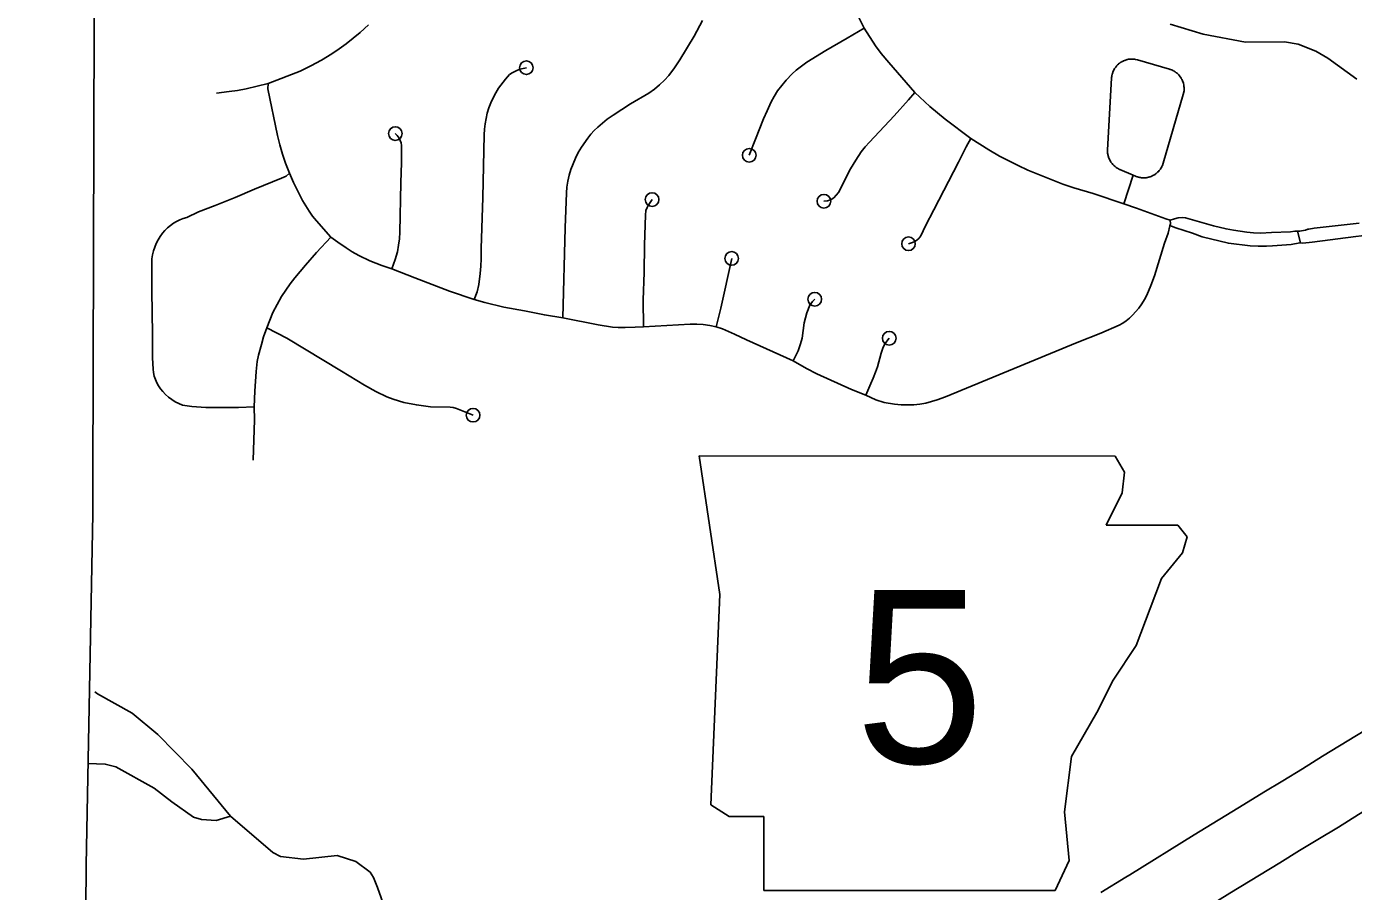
# Model space of a CAD drawing. Extents: x -19 to 366, y -4 to 359.
# Drawn here: x 145.551 to 146.47, y 184.607 to 185.206 of the extents above; entities that cross this region are included whole.
import ezdxf

# ---------------------------------------------------------------- set-up
doc = ezdxf.new("R2010")
doc.units = 0
for name, color, linetype in [('Level 10', 7, 'Continuous'), ('Level 2', 7, 'Continuous'), ('Level 21', 7, 'Continuous'), ('Level 33', 7, 'Continuous'), ('Level 35', 7, 'Continuous'), ('Level 60', 7, 'Continuous')]:
    doc.layers.add(name, color=color, linetype=linetype)

msp = doc.modelspace()

# ---------------------------------------------------------------- linework, layer by layer
at = {"layer": 'Level 10'}
msp.add_line((146.29512, 184.60617), (146.31249, 184.61676), dxfattribs=at)
for points in [[(146.31249, 184.61676), (146.31513, 184.61837), (146.35974, 184.646), (146.3943, 184.667), (146.40812, 184.67562), (146.42121, 184.68339), (146.43486, 184.69171), (146.44875, 184.70048), (146.48395, 184.72197), (146.4954, 184.72879), (146.50856, 184.737), (146.51763, 184.74309), (146.52218, 184.74706), (146.52599, 184.75109), (146.52661, 184.75193)], [(146.56443, 184.72344), (146.56232, 184.7206), (146.55502, 184.71287), (146.5465, 184.70545), (146.53431, 184.69725), (146.52004, 184.68835), (146.5084, 184.68142), (146.47373, 184.66025), (146.45982, 184.65147), (146.44561, 184.64281), (146.43273, 184.63517), (146.41912, 184.62668), (146.3845, 184.60564), (146.33991, 184.57802), (146.33711, 184.57631)]]:
    msp.add_lwpolyline(points, dxfattribs=at)
at = {"layer": 'Level 2'}
msp.add_lwpolyline([(145.59872, 185.53005), (145.59673, 184.89025), (145.59671, 184.86838), (145.59206, 184.62506), (145.58949, 184.26154)], dxfattribs=at)
at = {"layer": 'Level 21'}
for p, q in [((146.01686, 184.90867), (146.03128, 184.81254)), ((146.31164, 184.89745), (146.305, 184.90853)), ((146.31004, 184.88303), (146.31164, 184.89745)), ((146.29882, 184.86061), (146.31004, 184.88303)), ((146.34849, 184.86061), (146.29882, 184.86061)), ((146.3549, 184.85259), (146.34849, 184.86061)), ((146.35169, 184.84138), (146.3549, 184.85259)), ((146.33727, 184.82376), (146.35169, 184.84138)), ((146.32926, 184.80293), (146.33727, 184.82376)), ((146.03128, 184.81254), (146.02487, 184.66675)), ((146.31965, 184.7773), (146.32926, 184.80293)), ((146.30363, 184.75327), (146.31965, 184.7773)), ((146.29241, 184.73084), (146.30363, 184.75327)), ((146.27479, 184.7004), (146.29241, 184.73084)), ((146.26999, 184.66195), (146.27479, 184.7004)), ((146.02487, 184.66675), (146.03768, 184.65874)), ((146.03768, 184.65874), (146.06172, 184.65874)), ((146.06172, 184.65874), (146.06172, 184.60748)), ((146.27319, 184.6283), (146.26999, 184.66195)), ((146.26358, 184.60748), (146.27319, 184.6283)), ((146.06172, 184.60748), (146.26358, 184.60748))]:
    msp.add_line(p, q, dxfattribs=at)
msp.add_lwpolyline([(146.01686, 184.90867), (146.305, 184.90853)], dxfattribs=at)
at = {"layer": 'Level 33'}
for points in [[(146.13122, 185.20507), (146.12599, 185.21519), (146.11966, 185.23145), (146.11755, 185.23787), (146.11593, 185.2461), (146.11497, 185.25277), (146.11438, 185.25919), (146.114, 185.26766), (146.11325, 185.27472)], [(145.78778, 185.20721), (145.78192, 185.20195), (145.77723, 185.19803), (145.77239, 185.19426), (145.76745, 185.19065), (145.76239, 185.18719), (145.7552, 185.18295), (145.74784, 185.17898), (145.74032, 185.17529), (145.71825, 185.16663)], [(146.01914, 185.21024), (146.01342, 185.19957), (146.00357, 185.18296), (145.99989, 185.17747), (145.99591, 185.1722), (145.99276, 185.1689), (145.98944, 185.16577), (145.98598, 185.16282), (145.98194, 185.16004), (145.96933, 185.15247), (145.95725, 185.14476), (145.95319, 185.14185), (145.94667, 185.13651), (145.94414, 185.13414), (145.9418, 185.1316), (145.93963, 185.1289), (145.93527, 185.1225), (145.93313, 185.1188), (145.93119, 185.11497), (145.92948, 185.11104), (145.92799, 185.10702), (145.92685, 185.10305), (145.92593, 185.09901), (145.92527, 185.09492), (145.92485, 185.0908), (145.92404, 185.06655), (145.92239, 185.00424)], [(146.13122, 185.20507), (146.11942, 185.198), (146.10466, 185.18952), (146.09148, 185.18147), (146.08406, 185.17602), (146.0812, 185.1733), (146.07721, 185.16907), (146.07403, 185.16536), (146.07116, 185.16152), (146.06872, 185.1577), (146.06681, 185.15406), (146.0639, 185.14783), (146.06146, 185.14216), (146.05598, 185.12802), (146.05153, 185.11692)], [(146.16625, 185.16051), (146.14825, 185.18111), (146.14292, 185.1875), (146.13909, 185.1928), (146.13122, 185.20507)], [(146.31951, 185.18335), (146.31927, 185.18339), (146.31853, 185.18351), (146.3183, 185.18354), (146.31756, 185.1836), (146.3173, 185.18361), (146.31657, 185.18362), (146.31633, 185.18362), (146.31557, 185.18358), (146.31534, 185.18356), (146.31458, 185.18346), (146.31435, 185.18342), (146.31362, 185.18328), (146.31338, 185.18322), (146.31265, 185.18302), (146.31242, 185.18295), (146.31171, 185.18271), (146.31148, 185.18262), (146.3108, 185.18233), (146.31057, 185.18222), (146.30992, 185.18188), (146.30971, 185.18176), (146.30905, 185.18137), (146.30887, 185.18124), (146.30824, 185.18081), (146.30806, 185.18066), (146.30748, 185.18019), (146.30729, 185.18003), (146.30674, 185.17952), (146.30658, 185.17934), (146.30608, 185.1788), (146.30592, 185.17861), (146.30544, 185.17803), (146.3053, 185.17783), (146.30487, 185.17722), (146.30473, 185.17701), (146.30435, 185.17637), (146.30424, 185.17615), (146.3039, 185.17549), (146.30379, 185.17527), (146.3035, 185.17458), (146.30341, 185.17435), (146.30317, 185.17364), (146.30311, 185.17341), (146.30292, 185.17268), (146.30285, 185.17244), (146.30271, 185.17171), (146.30267, 185.17147), (146.3026, 185.17073), (146.30256, 185.17048), (146.29978, 185.12065), (146.29979, 185.1204), (146.29979, 185.11966), (146.2998, 185.11941), (146.29987, 185.11867), (146.29987, 185.11842), (146.29999, 185.11769), (146.30005, 185.11744), (146.30019, 185.11672), (146.30026, 185.11647), (146.30048, 185.11576), (146.30055, 185.11553), (146.30081, 185.11483), (146.30089, 185.1146), (146.30119, 185.11392), (146.30132, 185.1137), (146.30167, 185.11304), (146.30179, 185.11283), (146.30219, 185.1122), (146.30232, 185.11199), (146.30276, 185.11139), (146.30293, 185.1112), (146.3034, 185.11063), (146.30357, 185.11045), (146.30408, 185.10992), (146.30428, 185.10975), (146.30481, 185.10925), (146.30501, 185.10909), (146.30561, 185.10864), (146.30581, 185.10849), (146.30641, 185.10808), (146.30663, 185.10795), (146.30728, 185.10758), (146.3075, 185.10747), (146.30817, 185.10714), (146.30843, 185.10703), (146.31765, 185.1031)], [(146.31765, 185.1031), (146.31918, 185.10244), (146.31942, 185.10235), (146.31966, 185.10226), (146.32035, 185.10201), (146.32059, 185.10193), (146.32131, 185.10173), (146.32155, 185.10167), (146.32226, 185.10152), (146.32252, 185.10149), (146.32326, 185.10139), (146.3235, 185.10136), (146.32423, 185.10132), (146.3245, 185.10131), (146.32523, 185.10132), (146.32549, 185.10132), (146.32622, 185.10138), (146.32648, 185.10141), (146.32721, 185.10152), (146.32745, 185.10156), (146.32818, 185.10172), (146.32841, 185.10179), (146.32914, 185.102), (146.32937, 185.10208), (146.33005, 185.10233), (146.33029, 185.10243), (146.33097, 185.10274), (146.3312, 185.10285), (146.33185, 185.1032), (146.33206, 185.10332), (146.33269, 185.10373), (146.3329, 185.10387), (146.33348, 185.10431), (146.33368, 185.10446), (146.33424, 185.10494), (146.33442, 185.10511), (146.33495, 185.10564), (146.33514, 185.10581), (146.33562, 185.10637), (146.33578, 185.10656), (146.33623, 185.10715), (146.33639, 185.10735), (146.3368, 185.10797), (146.33691, 185.10818), (146.3373, 185.10883), (146.33741, 185.10905), (146.33772, 185.10972), (146.33783, 185.10995), (146.33809, 185.11064), (146.33818, 185.11088), (146.33838, 185.11152), (146.35228, 185.15899), (146.35247, 185.15971), (146.35254, 185.15995), (146.35266, 185.16069), (146.3527, 185.16093), (146.35279, 185.16167), (146.35281, 185.16192), (146.35286, 185.16266), (146.35285, 185.16291), (146.35283, 185.16365), (146.35282, 185.1639), (146.35275, 185.16464), (146.35272, 185.16489), (146.3526, 185.16562), (146.35255, 185.16586), (146.35239, 185.16659), (146.35233, 185.16683), (146.3521, 185.16754), (146.35202, 185.16777), (146.35176, 185.16847), (146.35166, 185.1687), (146.35133, 185.16937), (146.35123, 185.16959), (146.35086, 185.17024), (146.35073, 185.17045), (146.35033, 185.17107), (146.35019, 185.17128), (146.34974, 185.17187), (146.34957, 185.17206), (146.34908, 185.17262), (146.34893, 185.1728), (146.3484, 185.17333), (146.3482, 185.1735), (146.34764, 185.17398), (146.34745, 185.17414), (146.34687, 185.17458), (146.34665, 185.17473), (146.34602, 185.17513), (146.34583, 185.17526), (146.34518, 185.17562), (146.34494, 185.17573), (146.34426, 185.17604), (146.34405, 185.17614), (146.34335, 185.1764), (146.34311, 185.17648), (146.34264, 185.17663), (146.32049, 185.18312), (146.32025, 185.18318), (146.31951, 185.18335)], [(145.86107, 185.01707), (145.863, 185.02221), (145.86413, 185.02741), (145.86522, 185.03505), (145.86569, 185.04011), (145.8659, 185.04512), (145.86587, 185.0523), (145.86695, 185.08766), (145.86782, 185.13116), (145.86809, 185.13495), (145.86855, 185.13872), (145.86919, 185.14246), (145.87005, 185.14617), (145.8711, 185.14982), (145.87244, 185.15338), (145.87404, 185.15685), (145.87589, 185.16019), (145.87794, 185.16339), (145.88264, 185.16965), (145.88555, 185.17282), (145.88729, 185.1741), (145.89002, 185.17546), (145.89262, 185.17649), (145.89713, 185.17762)], [(145.71825, 185.16663), (145.70294, 185.16306), (145.69705, 185.16191), (145.69113, 185.16103), (145.6824, 185.16)], [(145.73299, 185.1046), (145.73032, 185.11143), (145.72821, 185.11778), (145.72636, 185.12422), (145.72482, 185.13073), (145.71814, 185.16299), (145.71825, 185.16663)], [(146.16625, 185.16051), (146.16186, 185.15525), (146.15206, 185.1442), (146.13479, 185.1261), (146.1319, 185.12281), (146.12921, 185.11936), (146.12536, 185.11355), (146.12182, 185.10755), (146.11915, 185.10259), (146.11661, 185.09731), (146.11331, 185.09105), (146.11187, 185.08924), (146.11013, 185.08746), (146.10834, 185.08626), (146.10576, 185.0854), (146.10326, 185.08513)], [(146.20503, 185.12859), (146.18737, 185.14185), (146.17668, 185.15073), (146.16625, 185.16051)], [(145.80398, 185.03831), (145.80632, 185.04474), (145.80798, 185.05013), (145.80865, 185.05461), (145.80914, 185.05911), (145.80938, 185.06363), (145.81013, 185.09789), (145.81066, 185.11203), (145.81058, 185.12028), (145.81074, 185.12202), (145.81066, 185.12377), (145.81035, 185.12549), (145.80978, 185.12716), (145.809, 185.12872), (145.80773, 185.13064), (145.80636, 185.13202)], [(146.20503, 185.12859), (146.20186, 185.12277), (146.19647, 185.11209), (146.17936, 185.07917), (146.17366, 185.06802), (146.17043, 185.06106), (146.16902, 185.05921), (146.16673, 185.05739), (146.16477, 185.05647), (146.1619, 185.05559)], [(146.31104, 185.08325), (146.28988, 185.09054), (146.27636, 185.09447), (146.26892, 185.09692), (146.24462, 185.1067), (146.23777, 185.10986), (146.22498, 185.11634), (146.21755, 185.12079), (146.20503, 185.12859)], [(145.73299, 185.1046), (145.73063, 185.10249), (145.72746, 185.10099), (145.70871, 185.09341), (145.6955, 185.08775), (145.68165, 185.08223), (145.67008, 185.07782), (145.66188, 185.07392), (145.65944, 185.07317), (145.65705, 185.07223), (145.65477, 185.07111), (145.65258, 185.06979), (145.65049, 185.06831), (145.64855, 185.06666), (145.64674, 185.06485), (145.64509, 185.06291), (145.64345, 185.06066), (145.64198, 185.05829), (145.64073, 185.05582), (145.63965, 185.05325), (145.63878, 185.05061), (145.63812, 185.04792), (145.63766, 185.04517), (145.63768, 185.02299), (145.63811, 184.99296), (145.63809, 184.98228), (145.63815, 184.9765), (145.63852, 184.96874), (145.63883, 184.96631), (145.63935, 184.96392), (145.64011, 184.96159), (145.64108, 184.95934), (145.64225, 184.9572), (145.64362, 184.95517), (145.64519, 184.95327), (145.64715, 184.95124), (145.64929, 184.94937), (145.65154, 184.94767), (145.65393, 184.94616), (145.65643, 184.94484), (145.65902, 184.94372), (145.66549, 184.94276), (145.67515, 184.94228), (145.69763, 184.9421), (145.70863, 184.94256)], [(145.76176, 185.06024), (145.75167, 185.07149), (145.74903, 185.07482), (145.74656, 185.07827), (145.74425, 185.08183), (145.74213, 185.08549), (145.74015, 185.08924), (145.73585, 185.09816), (145.73299, 185.1046)], [(146.31104, 185.08325), (146.31765, 185.1031)], [(145.98426, 185.08627), (145.98147, 185.08219), (145.98085, 185.08086), (145.98002, 185.0786), (145.97966, 185.07554), (145.97897, 185.05484), (145.97872, 185.03567), (145.978, 185.01676), (145.97835, 184.9981)], [(146.3433, 185.07203), (146.34029, 185.07296), (146.31982, 185.08021), (146.31104, 185.08325)], [(146.3433, 185.07203), (146.34333, 185.06951), (146.34297, 185.06798)], [(146.47404, 185.06999), (146.44298, 185.06648), (146.43926, 185.06579), (146.43848, 185.06565), (146.43705, 185.06512), (146.43282, 185.06425), (146.42955, 185.06429), (146.42648, 185.06399), (146.41345, 185.06332), (146.40576, 185.06308), (146.4009, 185.06324), (146.39634, 185.06369), (146.38716, 185.06496), (146.3819, 185.06586), (146.37331, 185.06798), (146.35711, 185.07271), (146.35375, 185.07351), (146.35142, 185.07381), (146.34882, 185.07365), (146.34611, 185.07297), (146.3433, 185.07203)], [(145.76176, 185.06024), (145.75175, 185.04959), (145.74413, 185.04089), (145.73672, 185.03202), (145.73345, 185.02787), (145.73041, 185.02355), (145.72758, 185.01907), (145.72143, 185.00797), (145.71741, 184.99734)], [(145.80398, 185.03831), (145.7969, 185.04051), (145.78868, 185.04375), (145.78097, 185.04752), (145.77646, 185.0501), (145.77236, 185.05273), (145.76644, 185.05672), (145.76176, 185.06024)], [(146.34297, 185.06798), (146.34172, 185.06288), (146.33937, 185.05596), (146.33242, 185.0335), (146.32983, 185.0267), (146.32695, 185.02002), (146.32531, 185.01689), (146.32346, 185.01389), (146.32141, 185.01102), (146.3172, 185.00614), (146.31506, 185.00413), (146.31277, 185.00231), (146.31036, 185.00067), (146.30782, 184.99924), (146.29512, 184.99372), (146.27867, 184.98721), (146.18759, 184.94967), (146.18173, 184.94753), (146.17782, 184.94628), (146.1738, 184.94528), (146.16972, 184.94454), (146.16561, 184.94407), (146.16117, 184.94397), (146.15673, 184.94411), (146.15229, 184.94451), (146.14508, 184.94571), (146.13934, 184.94744), (146.1324, 184.95073)], [(146.50353, 185.06349), (146.50162, 185.06316), (146.49623, 185.06301), (146.48368, 185.06193), (146.4719, 185.06069), (146.44152, 185.05671), (146.43512, 185.05611), (146.43294, 185.05618), (146.42693, 185.05514), (146.41405, 185.05424), (146.40993, 185.05405), (146.4042, 185.05404), (146.39851, 185.05427), (146.38359, 185.05596), (146.36543, 185.06052), (146.35865, 185.06298), (146.34701, 185.06661), (146.34411, 185.06776), (146.34297, 185.06798)], [(146.43344, 185.05616), (146.43141, 185.06427)], [(146.03939, 185.04543), (146.0318, 185.011), (146.02865, 184.99805)], [(145.86107, 185.01707), (145.84394, 185.02285), (145.81987, 185.03196), (145.80398, 185.03831)], [(145.92239, 185.00424), (145.90964, 185.00632), (145.89591, 185.00913), (145.88155, 185.01175), (145.86838, 185.0149), (145.86107, 185.01707)], [(146.09695, 185.01722), (146.09546, 185.01552), (146.09362, 185.01301), (146.09138, 185.00781), (146.0897, 185.00073), (146.08821, 184.99032), (146.08717, 184.98637), (146.08537, 184.98153), (146.08196, 184.9745)], [(145.71741, 184.99734), (145.71513, 184.99118), (145.71356, 184.98584), (145.71163, 184.97842), (145.71074, 184.97401), (145.71, 184.96701), (145.70904, 184.9534), (145.70863, 184.94256)], [(145.71741, 184.99734), (145.73127, 184.99015), (145.76913, 184.9674), (145.78503, 184.95757), (145.79288, 184.95328), (145.80049, 184.94963), (145.8049, 184.94793), (145.81222, 184.94558), (145.82098, 184.94396), (145.83083, 184.94259), (145.84429, 184.94244), (145.84652, 184.94211), (145.84867, 184.94149), (145.86025, 184.93685)], [(145.97835, 184.9981), (145.97254, 184.99772), (145.96553, 184.9975), (145.96074, 184.99759), (145.95683, 184.99788), (145.94695, 184.99949), (145.92239, 185.00424)], [(146.02865, 184.99805), (146.02415, 184.99905), (146.01965, 184.99964), (146.01514, 184.99996), (146.0106, 185.00002), (145.97835, 184.9981)], [(146.08196, 184.9745), (146.04962, 184.9891), (146.04138, 184.99306), (146.03298, 184.99667), (146.02865, 184.99805)], [(146.14854, 184.99019), (146.1468, 184.98817), (146.14532, 184.98587), (146.14401, 184.98326), (146.14288, 184.9797), (146.14037, 184.97029), (146.1391, 184.96667), (146.1375, 184.96241), (146.13585, 184.95887), (146.1324, 184.95073)], [(146.1324, 184.95073), (146.12236, 184.95464), (146.0983, 184.9656), (146.0913, 184.9692), (146.08196, 184.9745)], [(145.70863, 184.94256), (145.70868, 184.93361), (145.70779, 184.90556)]]:
    msp.add_lwpolyline(points, dxfattribs=at)
for centre in [(145.89713, 185.17762), (145.80636, 185.13202), (146.05153, 185.11692), (145.98426, 185.08627), (146.10326, 185.08513), (146.1619, 185.05559), (146.03939, 185.04543), (146.09695, 185.01722), (146.14854, 184.99019), (145.86025, 184.93685)]:
    msp.add_circle(centre, 0.00473, dxfattribs=at)
at = {"layer": 'Level 35'}
for points in [[(146.47253, 185.16964), (146.45238, 185.18421), (146.44401, 185.18913), (146.43186, 185.19404), (146.42236, 185.19553), (146.39542, 185.19528), (146.36599, 185.20091), (146.3432, 185.20789)], [(145.79122, 184.61651), (145.78894, 184.62011), (145.77905, 184.6275), (145.76613, 184.63164), (145.7428, 184.62912), (145.72685, 184.63099), (145.72153, 184.63382), (145.69224, 184.65901), (145.6654, 184.69161), (145.6418, 184.71567), (145.62412, 184.73044), (145.59998, 184.74386), (145.59828, 184.74515)], [(145.69224, 184.65901), (145.68219, 184.65595), (145.67213, 184.65668), (145.66663, 184.65819), (145.65142, 184.66898), (145.63925, 184.67845), (145.61283, 184.6932), (145.60542, 184.69508), (145.59341, 184.6955)], [(145.99398, 184.35823), (145.98685, 184.36596), (145.97378, 184.37725), (145.95775, 184.39151), (145.9322, 184.41044), (145.90521, 184.4269), (145.89266, 184.4356), (145.88124, 184.44716), (145.87039, 184.46042), (145.84848, 184.49455), (145.83131, 184.52622), (145.82044, 184.5486), (145.81243, 184.56264), (145.80307, 184.58426), (145.79409, 184.60968), (145.79122, 184.61651)]]:
    msp.add_lwpolyline(points, dxfattribs=at)
at = {"layer": 'Level 60'}
for points in [[(154.11585, 1.87092), (153.9063, 10.48743), (153.69602, 19.10409), (153.48501, 27.72087), (153.27327, 36.3378), (153.0608, 44.95486), (152.84759, 53.57206), (152.63366, 62.1894), (152.419, 70.80688), (152.20362, 79.42449), (151.98751, 88.04225), (151.77068, 96.66014), (151.55312, 105.27817), (151.33484, 113.89634), (151.11584, 122.51465), (150.89612, 131.13311), (150.67568, 139.7517), (150.45452, 148.37043), (150.23264, 156.98931), (150.01005, 165.60832), (149.78674, 174.22748), (149.56272, 182.84677), (149.33799, 191.46621), (149.11254, 200.0858), (148.88638, 208.70552), (148.65952, 217.32539), (148.43194, 225.9454), (148.20366, 234.56555), (147.97466, 243.18584), (147.74497, 251.80628), (147.51457, 260.42687), (147.28346, 269.04759), (147.05165, 277.66846), (146.81914, 286.28948), (146.58593, 294.91064), (146.35202, 303.53194), (146.11742, 312.15339), (145.88211, 320.77499), (145.64611, 329.39673), (145.40941, 338.01861), (145.17202, 346.64065)], [(146.77834, 1.69699), (146.57878, 10.31313), (146.37852, 18.92942), (146.17757, 27.54584), (145.97591, 36.16241), (145.77356, 44.77911), (145.57052, 53.39596), (145.36679, 62.01295), (145.16236, 70.63008), (144.95724, 79.24735), (144.75142, 87.86477), (144.54492, 96.48232), (144.33773, 105.10002), (144.12986, 113.71787), (143.92129, 122.33585), (143.71204, 130.95398), (143.5021, 139.57225), (143.29148, 148.19067), (143.08018, 156.80923), (142.8682, 165.42794), (142.65553, 174.04679), (142.44218, 182.66579), (142.22816, 191.28493), (142.01345, 199.90421), (141.79807, 208.52365), (141.58202, 217.14322), (141.36528, 225.76295), (141.14788, 234.38282), (140.9298, 243.00284), (140.71105, 251.623), (140.49162, 260.24332), (140.27153, 268.86377), (140.05077, 277.48438), (139.82934, 286.10514), (139.60724, 294.72604), (139.38447, 303.34709), (139.16105, 311.96829), (138.93695, 320.58964), (138.7122, 329.21114), (138.48678, 337.83278), (138.2607, 346.45458)], [(0, 180.89994), (7.12284, 180.90436), (14.24566, 180.9176), (21.36847, 180.93968), (28.49124, 180.97058), (35.61397, 181.01031), (42.73664, 181.05888), (49.85925, 181.11627), (56.98178, 181.18249), (64.10422, 181.25754), (71.22656, 181.34142), (78.3488, 181.43413), (85.47091, 181.53567), (92.5929, 181.64603), (99.71474, 181.76523), (106.83643, 181.89325), (113.95795, 182.0301), (121.0793, 182.17578), (128.20046, 182.33029), (135.32143, 182.49362), (142.44218, 182.66579), (149.56272, 182.84677), (156.68303, 183.03659), (163.8031, 183.23523), (170.92291, 183.4427), (178.04247, 183.65899), (185.16175, 183.88411), (192.28074, 184.11805), (199.39944, 184.36082), (206.51784, 184.61242), (213.63591, 184.87283), (220.75366, 185.14207), (227.87107, 185.42014), (234.98813, 185.70702), (242.10483, 186.00273), (249.22115, 186.30726), (256.33709, 186.62061), (263.45264, 186.94279), (270.56779, 187.27378), (277.68251, 187.61359), (284.79682, 187.96222), (291.91068, 188.31967), (299.02409, 188.68594), (306.13705, 189.06103), (313.24954, 189.44494), (320.36154, 189.83766), (327.47305, 190.23919), (334.58406, 190.64954), (341.69455, 191.06871)]]:
    msp.add_spline(points, degree=3, dxfattribs=at)

# ---------------------------------------------------------------- texts
at = {"layer": 'Level 21'}
msp.add_text('5', height=0.12, dxfattribs=at).set_placement((146.12495, 184.69571))

doc.saveas('drawing.dxf')
